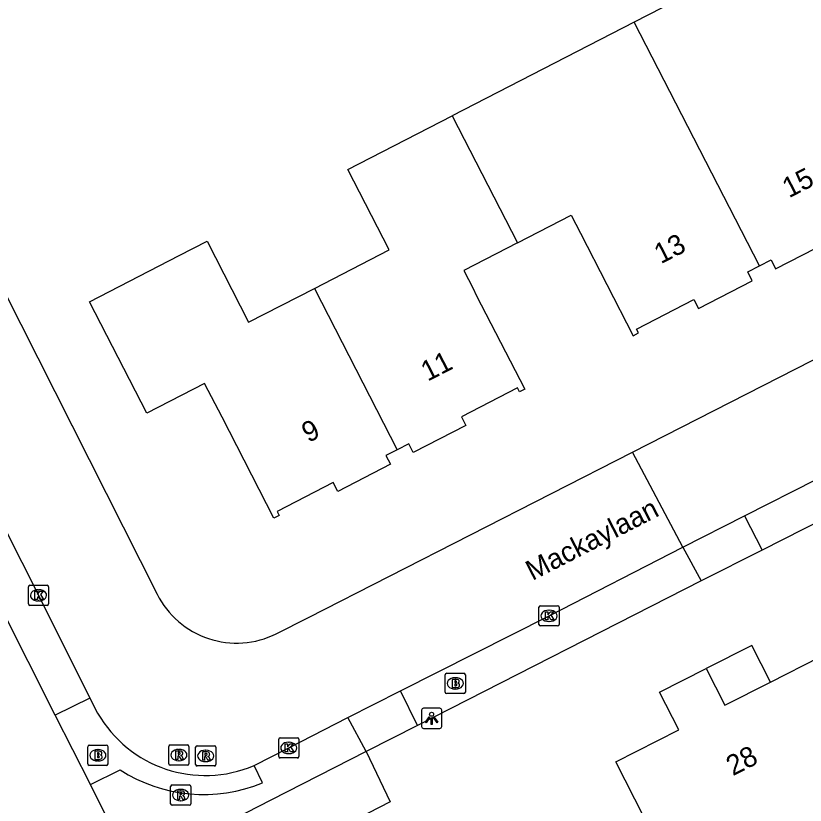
# Model space of a CAD drawing. Extents: x 162722 to 165099, y 384721 to 386283.
# Drawn here: x 163831.42 to 163870.52, y 385075.21 to 385114.29 of the extents above; entities that cross this region are included whole.
import ezdxf

# ---------------------------------------------------------------- set-up
doc = ezdxf.new("R2010")
doc.units = 0
for name, color, linetype in [('IMGEO_Brandkraan', 7, 'Continuous'), ('IMGEO_Kolk', 7, 'Continuous'), ('IMGEO_Lichtpunt', 7, 'Continuous'), ('IMGEO_Openbare_ruimte_label', 7, 'Continuous'), ('IMGEO_Pand', 7, 'Continuous'), ('IMGEO_Pand_nummerreeks', 7, 'Continuous'), ('IMGEO_Pand_overbouw', 7, 'Continuous'), ('IMGEO_Parkeervlak_open', 7, 'Continuous'), ('IMGEO_Rijbaan_lokaal_open', 7, 'Continuous'), ('IMGEO_Rioolput', 7, 'Continuous'), ('IMGEO_Voetpad_open', 7, 'Continuous')]:
    doc.layers.add(name, color=color, linetype=linetype)

msp = doc.modelspace()

# ---------------------------------------------------------------- linework, layer by layer
at = {"layer": 'IMGEO_Brandkraan'}
for p, q in [((163852.761, 385081.738), (163853.613, 385081.738)), ((163852.686, 385080.812), (163852.686, 385081.664)), ((163853.174, 385081.518), (163853.199, 385081.518)), ((163853.687, 385081.664), (163853.687, 385080.812)), ((163853.197, 385080.958), (163853.172, 385080.958)), ((163853.613, 385080.738), (163852.761, 385080.738)), ((163834.985, 385077.252), (163834.985, 385078.104)), ((163835.06, 385078.178), (163835.912, 385078.178)), ((163835.473, 385077.958), (163835.498, 385077.958)), ((163835.986, 385078.104), (163835.986, 385077.252)), ((163835.912, 385077.178), (163835.06, 385077.178)), ((163835.496, 385077.398), (163835.471, 385077.398))]:
    msp.add_line(p, q, dxfattribs=at)
for points in [[(163852.761, 385081.738), (163853.613, 385081.738)], [(163852.686, 385080.812), (163852.686, 385081.664)], [(163853.034, 385081.438), (163853.034, 385081.038), (163853.247, 385081.038)], [(163853.265, 385081.438), (163853.034, 385081.438)], [(163853.213, 385081.357), (163853.159, 385081.357), (163853.159, 385081.281)], [(163853.687, 385081.664), (163853.687, 385080.812)], [(163853.159, 385081.281), (163853.212, 385081.281)], [(163853.221, 385081.205), (163853.159, 385081.205), (163853.159, 385081.124)], [(163853.159, 385081.124), (163853.221, 385081.124)], [(163853.613, 385080.738), (163852.761, 385080.738)], [(163834.985, 385077.252), (163834.985, 385078.104)], [(163835.06, 385078.178), (163835.912, 385078.178)], [(163835.333, 385077.878), (163835.333, 385077.478), (163835.546, 385077.478)], [(163835.564, 385077.878), (163835.333, 385077.878)], [(163835.512, 385077.797), (163835.458, 385077.797), (163835.458, 385077.721)], [(163835.986, 385078.104), (163835.986, 385077.252)], [(163835.458, 385077.721), (163835.511, 385077.721)], [(163835.52, 385077.645), (163835.458, 385077.645), (163835.458, 385077.564)], [(163835.458, 385077.564), (163835.52, 385077.564)], [(163835.912, 385077.178), (163835.06, 385077.178)]]:
    msp.add_lwpolyline(points, dxfattribs=at)
for centre, radius, start, end in [((163852.763, 385081.662), 0.0765, 91.552, 178.448), ((163852.763, 385081.662), 0.0765, 91.552, 178.448), ((163853.611, 385081.662), 0.0765, 1.552, 88.448), ((163853.611, 385081.662), 0.0765, 1.552, 88.448), ((163853.214, 385081.319), 0.0379, 267.8285, 90.9355), ((163853.269, 385081.293), 0.145, 59.4692, 91.5367), ((163853.294, 385081.34), 0.0922, 285.5137, 58.1501), ((163853.222, 385081.164), 0.0404, 269.8759, 90.5077), ((163853.253, 385081.289), 0.251, 268.6676, 293.5347), ((163853.299, 385081.148), 0.105, 301.3115, 78.989), ((163852.763, 385080.814), 0.0765, 181.552, 268.448), ((163852.763, 385080.814), 0.0765, 181.552, 268.448), ((163853.611, 385080.814), 0.0765, 271.552, 358.448), ((163853.611, 385080.814), 0.0765, 271.552, 358.448), ((163835.062, 385078.102), 0.0765, 91.552, 178.448), ((163835.062, 385078.102), 0.0765, 91.552, 178.448), ((163835.513, 385077.759), 0.0379, 267.8285, 90.9355), ((163835.568, 385077.733), 0.145, 59.4692, 91.5367), ((163835.593, 385077.78), 0.0922, 285.5137, 58.1501), ((163835.91, 385078.102), 0.0765, 1.552, 88.448), ((163835.91, 385078.102), 0.0765, 1.552, 88.448), ((163835.521, 385077.604), 0.0404, 269.8759, 90.5077), ((163835.552, 385077.729), 0.251, 268.6676, 293.5347), ((163835.598, 385077.588), 0.105, 301.3115, 78.989), ((163835.062, 385077.254), 0.0765, 181.552, 268.448), ((163835.062, 385077.254), 0.0765, 181.552, 268.448), ((163835.91, 385077.254), 0.0765, 271.552, 358.448), ((163835.91, 385077.254), 0.0765, 271.552, 358.448)]:
    msp.add_arc(centre, radius, start, end, dxfattribs=at)
for centre, major_axis, ratio, start_param, end_param in [((163853.173, 385081.238), (-0.387, 0.002), 0.722429, 4.712389, 7.853982), ((163853.198, 385081.238), (-0.39, 0.002), 0.717154, 1.570796, 4.712389), ((163835.472, 385077.678), (-0.387, 0.002), 0.722429, 4.712389, 7.853982), ((163835.497, 385077.678), (-0.39, 0.002), 0.717154, 1.570796, 4.712389)]:
    msp.add_ellipse(centre, major_axis=major_axis, ratio=ratio, start_param=start_param, end_param=end_param, dxfattribs=at)
at = {"layer": 'IMGEO_Kolk'}
for p, q in [((163832.043, 385085.172), (163832.043, 385086.024)), ((163832.118, 385086.098), (163832.97, 385086.098)), ((163833.044, 385086.024), (163833.044, 385085.172)), ((163832.531, 385085.878), (163832.556, 385085.878)), ((163832.554, 385085.318), (163832.529, 385085.318)), ((163832.97, 385085.098), (163832.118, 385085.098)), ((163857.33, 385084.156), (163857.33, 385085.008)), ((163857.405, 385085.082), (163858.257, 385085.082)), ((163857.818, 385084.862), (163857.843, 385084.862)), ((163858.331, 385085.008), (163858.331, 385084.156)), ((163858.257, 385084.082), (163857.405, 385084.082)), ((163857.841, 385084.302), (163857.816, 385084.302)), ((163844.44, 385077.619), (163844.44, 385078.471)), ((163844.515, 385078.545), (163845.367, 385078.545)), ((163844.928, 385078.325), (163844.953, 385078.325)), ((163845.441, 385078.471), (163845.441, 385077.619)), ((163845.367, 385077.545), (163844.515, 385077.545)), ((163844.951, 385077.765), (163844.926, 385077.765))]:
    msp.add_line(p, q, dxfattribs=at)
for points in [[(163832.043, 385085.172), (163832.043, 385086.024)], [(163832.118, 385086.098), (163832.97, 385086.098)], [(163833.044, 385086.024), (163833.044, 385085.172)], [(163832.364, 385085.798), (163832.487, 385085.798), (163832.487, 385085.647), (163832.617, 385085.798), (163832.781, 385085.798), (163832.635, 385085.647), (163832.788, 385085.398), (163832.636, 385085.398), (163832.551, 385085.562), (163832.487, 385085.495), (163832.487, 385085.398), (163832.364, 385085.398), (163832.364, 385085.798)], [(163832.97, 385085.098), (163832.118, 385085.098)], [(163857.33, 385084.156), (163857.33, 385085.008)], [(163857.405, 385085.082), (163858.257, 385085.082)], [(163858.331, 385085.008), (163858.331, 385084.156)], [(163857.651, 385084.782), (163857.774, 385084.782), (163857.774, 385084.631), (163857.904, 385084.782), (163858.068, 385084.782), (163857.922, 385084.631), (163858.075, 385084.382), (163857.923, 385084.382), (163857.838, 385084.546), (163857.774, 385084.479), (163857.774, 385084.382), (163857.651, 385084.382), (163857.651, 385084.782)], [(163858.257, 385084.082), (163857.405, 385084.082)], [(163844.44, 385077.619), (163844.44, 385078.471)], [(163844.515, 385078.545), (163845.367, 385078.545)], [(163844.761, 385078.245), (163844.884, 385078.245), (163844.884, 385078.094), (163845.014, 385078.245), (163845.178, 385078.245), (163845.032, 385078.094), (163845.185, 385077.845), (163845.033, 385077.845), (163844.948, 385078.009), (163844.884, 385077.942), (163844.884, 385077.845), (163844.761, 385077.845), (163844.761, 385078.245)], [(163845.441, 385078.471), (163845.441, 385077.619)], [(163845.367, 385077.545), (163844.515, 385077.545)]]:
    msp.add_lwpolyline(points, dxfattribs=at)
for centre, start, end in [((163832.12, 385086.022), 91.552, 178.448), ((163832.12, 385086.022), 91.552, 178.448), ((163832.968, 385086.022), 1.552, 88.448), ((163832.968, 385086.022), 1.552, 88.448), ((163832.12, 385085.174), 181.552, 268.448), ((163832.12, 385085.174), 181.552, 268.448), ((163832.968, 385085.174), 271.552, 358.448), ((163832.968, 385085.174), 271.552, 358.448), ((163857.407, 385085.006), 91.552, 178.448), ((163857.407, 385085.006), 91.552, 178.448), ((163858.255, 385085.006), 1.552, 88.448), ((163858.255, 385085.006), 1.552, 88.448), ((163857.407, 385084.158), 181.552, 268.448), ((163857.407, 385084.158), 181.552, 268.448), ((163858.255, 385084.158), 271.552, 358.448), ((163858.255, 385084.158), 271.552, 358.448), ((163844.517, 385078.469), 91.552, 178.448), ((163844.517, 385078.469), 91.552, 178.448), ((163845.365, 385078.469), 1.552, 88.448), ((163845.365, 385078.469), 1.552, 88.448), ((163844.517, 385077.621), 181.552, 268.448), ((163844.517, 385077.621), 181.552, 268.448), ((163845.365, 385077.621), 271.552, 358.448), ((163845.365, 385077.621), 271.552, 358.448)]:
    msp.add_arc(centre, 0.0765, start, end, dxfattribs=at)
for centre, major_axis, ratio, start_param, end_param in [((163832.53, 385085.598), (-0.387, 0.002), 0.722429, 4.712389, 7.853982), ((163832.555, 385085.598), (-0.39, 0.002), 0.717154, 1.570796, 4.712389), ((163857.817, 385084.582), (-0.387, 0.002), 0.722429, 4.712389, 7.853982), ((163857.842, 385084.582), (-0.39, 0.002), 0.717154, 1.570796, 4.712389), ((163844.927, 385078.045), (-0.387, 0.002), 0.722429, 4.712389, 7.853982), ((163844.952, 385078.045), (-0.39, 0.002), 0.717154, 1.570796, 4.712389)]:
    msp.add_ellipse(centre, major_axis=major_axis, ratio=ratio, start_param=start_param, end_param=end_param, dxfattribs=at)
at = {"layer": 'IMGEO_Lichtpunt'}
for p, q in [((163851.518, 385079.911), (163851.518, 385079.104)), ((163851.518, 385079.911), (163851.518, 385079.104)), ((163852.42, 385080.006), (163851.612, 385080.006)), ((163852.42, 385080.006), (163851.612, 385080.006)), ((163852.514, 385079.104), (163852.514, 385079.911)), ((163852.514, 385079.104), (163852.514, 385079.911)), ((163851.612, 385079.01), (163852.42, 385079.01)), ((163851.612, 385079.01), (163852.42, 385079.01))]:
    msp.add_line(p, q, dxfattribs=at)
for points in [[(163851.892, 385079.575), (163851.931, 385079.547), (163851.743, 385079.285), (163851.705, 385079.312), (163851.892, 385079.575)], [(163851.994, 385079.527), (163852.041, 385079.527), (163852.041, 385079.205), (163851.994, 385079.205), (163851.994, 385079.527)], [(163852.104, 385079.547), (163852.142, 385079.574), (163852.329, 385079.312), (163852.29, 385079.284), (163852.104, 385079.547)]]:
    msp.add_lwpolyline(points, dxfattribs=at)
msp.add_circle((163852.017, 385079.709), 0.0994, dxfattribs=at)
for centre, start, end in [((163851.612, 385079.911), 90, 180), ((163851.612, 385079.911), 90, 180), ((163852.42, 385079.911), 0, 90), ((163852.42, 385079.911), 0, 90), ((163851.612, 385079.104), 180, 270), ((163851.612, 385079.104), 180, 270), ((163852.42, 385079.104), 270, 0), ((163852.42, 385079.104), 270, 360)]:
    msp.add_arc(centre, 0.0946, start, end, dxfattribs=at)
at = {"layer": 'IMGEO_Pand'}
for points in [[(163868.247, 385101.909), (163868.825, 385102.207), (163869.054, 385101.764), (163871.718, 385103.133), (163871.489, 385103.576), (163874.329, 385105.037), (163874.429, 385104.841), (163874.695, 385104.977), (163872.125, 385109.975), (163871.668, 385110.865), (163876.027, 385113.106), (163872.753, 385119.473), (163868.307, 385117.187), (163862.048, 385113.969)], [(163862.048, 385113.969), (163853.034, 385109.334)], [(163868.247, 385101.909), (163862.048, 385113.969)], [(163846.207, 385100.793), (163849.906, 385102.695), (163847.86, 385106.674), (163853.034, 385109.334)], [(163853.034, 385109.334), (163856.27, 385103.045)], [(163856.27, 385103.045), (163858.932, 385104.414), (163859.39, 385103.523), (163861.999, 385098.449), (163862.266, 385098.586), (163862.166, 385098.782), (163865.007, 385100.244), (163865.236, 385099.801), (163867.9, 385101.17), (163867.671, 385101.613), (163868.247, 385101.909)], [(163850.315, 385092.808), (163849.752, 385092.518), (163849.976, 385092.084), (163847.37, 385090.744), (163847.146, 385091.178), (163844.366, 385089.748), (163844.464, 385089.556), (163844.203, 385089.422), (163841.635, 385094.415), (163840.772, 385096.092), (163837.904, 385094.617), (163835.07, 385100.128), (163839.517, 385102.415), (163840.894, 385103.123), (163842.953, 385099.12), (163846.207, 385100.793)], [(163856.27, 385103.045), (163853.607, 385101.675), (163854.065, 385100.785), (163854.229, 385100.465), (163856.624, 385095.809), (163856.364, 385095.676), (163856.266, 385095.868), (163853.487, 385094.439), (163853.711, 385094.005), (163851.105, 385092.665), (163850.881, 385093.099), (163850.315, 385092.808)], [(163846.207, 385100.793), (163850.315, 385092.808)], [(163862.538, 385074.592), (163861.139, 385077.348), (163864.257, 385078.931), (163863.307, 385080.802), (163865.619, 385081.976), (163866.538, 385080.166), (163868.8, 385081.297), (163871.258, 385082.545)]]:
    msp.add_lwpolyline(points, dxfattribs=at)
at = {"layer": 'IMGEO_Pand_overbouw'}
msp.add_lwpolyline([(163867.874, 385083.121), (163865.619, 385081.976), (163866.538, 385080.166), (163868.8, 385081.297)], close=True, dxfattribs=at)
at = {"layer": 'IMGEO_Parkeervlak_open'}
msp.add_lwpolyline([(163848.766, 385077.861), (163849.958, 385075.379), (163837.903, 385069.162), (163820.495, 385060.348), (163808.904, 385054.472)], dxfattribs=at)
at = {"layer": 'IMGEO_Rijbaan_lokaal_open'}
for points in [[(163789.008, 385183.038), (163818.416, 385125.146), (163829.972, 385102.357), (163838.425, 385085.655)], [(163861.973, 385092.689), (163879.735, 385101.752)], [(163828.368, 385093.833), (163832.544, 385085.598), (163835.093, 385080.507)], [(163867.517, 385089.529), (163871.092, 385091.351), (163874.733, 385093.213)], [(163844.323, 385083.699), (163845.913, 385084.495), (163861.973, 385092.689)], [(163864.465, 385087.985), (163861.973, 385092.689)], [(163864.465, 385087.985), (163867.517, 385089.529)], [(163850.467, 385080.873), (163857.831, 385084.582), (163864.465, 385087.985)], [(163847.873, 385079.556), (163850.467, 385080.873)], [(163835.093, 385080.507), (163835.473, 385079.771)], [(163843.22, 385077.171), (163844.941, 385078.045), (163847.873, 385079.556)]]:
    msp.add_lwpolyline(points, dxfattribs=at)
for centre, radius, start, end in [((163842.35, 385087.621), 4.39, 206.5993, 296.7058), ((163840.809, 385082.827), 6.149, 209.8052, 293.0899)]:
    msp.add_arc(centre, radius, start, end, dxfattribs=at)
at = {"layer": 'IMGEO_Rioolput'}
for p, q in [((163839.071, 385078.19), (163839.923, 385078.19)), ((163838.996, 385077.264), (163838.996, 385078.116)), ((163839.484, 385077.97), (163839.509, 385077.97)), ((163839.997, 385078.116), (163839.997, 385077.264)), ((163840.326, 385077.223), (163840.326, 385078.075)), ((163840.401, 385078.149), (163841.253, 385078.149)), ((163840.814, 385077.929), (163840.839, 385077.929)), ((163841.327, 385078.075), (163841.327, 385077.223)), ((163839.507, 385077.41), (163839.482, 385077.41)), ((163839.923, 385077.19), (163839.071, 385077.19)), ((163841.253, 385077.149), (163840.401, 385077.149)), ((163840.837, 385077.369), (163840.812, 385077.369)), ((163839.086, 385075.283), (163839.086, 385076.135)), ((163839.161, 385076.209), (163840.013, 385076.209)), ((163839.574, 385075.989), (163839.599, 385075.989)), ((163840.087, 385076.135), (163840.087, 385075.283)), ((163840.013, 385075.209), (163839.161, 385075.209)), ((163839.597, 385075.429), (163839.572, 385075.429))]:
    msp.add_line(p, q, dxfattribs=at)
for points in [[(163839.071, 385078.19), (163839.923, 385078.19)], [(163838.996, 385077.264), (163838.996, 385078.116)], [(163839.585, 385077.888), (163839.333, 385077.89), (163839.333, 385077.49)], [(163839.511, 385077.809), (163839.457, 385077.809), (163839.457, 385077.728)], [(163839.997, 385078.116), (163839.997, 385077.264)], [(163840.326, 385077.223), (163840.326, 385078.075)], [(163840.401, 385078.149), (163841.253, 385078.149)], [(163840.915, 385077.847), (163840.663, 385077.849), (163840.663, 385077.449)], [(163841.327, 385078.075), (163841.327, 385077.223)], [(163839.333, 385077.49), (163839.457, 385077.49), (163839.457, 385077.652), (163839.468, 385077.652)], [(163839.457, 385077.728), (163839.509, 385077.728)], [(163839.515, 385077.623), (163839.586, 385077.49), (163839.726, 385077.49), (163839.661, 385077.616)], [(163840.663, 385077.449), (163840.787, 385077.449), (163840.787, 385077.611), (163840.798, 385077.611)], [(163840.841, 385077.768), (163840.787, 385077.768), (163840.787, 385077.687)], [(163840.787, 385077.687), (163840.839, 385077.687)], [(163840.845, 385077.582), (163840.916, 385077.449), (163841.056, 385077.449), (163840.991, 385077.575)], [(163839.923, 385077.19), (163839.071, 385077.19)], [(163841.253, 385077.149), (163840.401, 385077.149)], [(163839.086, 385075.283), (163839.086, 385076.135)], [(163839.161, 385076.209), (163840.013, 385076.209)], [(163839.675, 385075.907), (163839.423, 385075.909), (163839.423, 385075.509)], [(163840.087, 385076.135), (163840.087, 385075.283)], [(163839.423, 385075.509), (163839.547, 385075.509), (163839.547, 385075.671), (163839.558, 385075.671)], [(163839.601, 385075.828), (163839.547, 385075.828), (163839.547, 385075.747)], [(163839.547, 385075.747), (163839.599, 385075.747)], [(163839.605, 385075.642), (163839.676, 385075.509), (163839.816, 385075.509), (163839.751, 385075.635)], [(163840.013, 385075.209), (163839.161, 385075.209)]]:
    msp.add_lwpolyline(points, dxfattribs=at)
for centre, radius, start, end in [((163839.073, 385078.114), 0.0765, 91.552, 178.448), ((163839.073, 385078.114), 0.0765, 91.552, 178.448), ((163839.921, 385078.114), 0.0765, 1.552, 88.448), ((163839.921, 385078.114), 0.0765, 1.552, 88.448), ((163839.517, 385077.713), 0.0964, 77.0061, 93.1865), ((163839.531, 385077.77), 0.0378, 276.6634, 79.6772), ((163839.584, 385077.778), 0.109, 350.3612, 89.416), ((163840.403, 385078.073), 0.0765, 91.552, 178.448), ((163840.403, 385078.073), 0.0765, 91.552, 178.448), ((163840.914, 385077.737), 0.109, 350.3612, 89.416), ((163841.251, 385078.073), 0.0765, 1.552, 88.448), ((163841.251, 385078.073), 0.0765, 1.552, 88.448), ((163839.467, 385077.599), 0.0533, 26.0293, 88.6989), ((163839.493, 385077.917), 0.19, 274.7715, 282.9687), ((163839.582, 385077.778), 0.112, 277.5842, 350.9817), ((163839.566, 385077.563), 0.108, 29.5134, 73.7905), ((163840.797, 385077.558), 0.0533, 26.0293, 88.6989), ((163840.823, 385077.876), 0.19, 274.7715, 282.9687), ((163840.847, 385077.672), 0.0964, 77.0061, 93.1865), ((163840.861, 385077.729), 0.0378, 276.6634, 79.6772), ((163840.912, 385077.737), 0.112, 277.5842, 350.9817), ((163840.896, 385077.522), 0.108, 29.5134, 73.7905), ((163839.073, 385077.266), 0.0765, 181.552, 268.448), ((163839.073, 385077.266), 0.0765, 181.552, 268.448), ((163839.921, 385077.266), 0.0765, 271.552, 358.448), ((163839.921, 385077.266), 0.0765, 271.552, 358.448), ((163840.403, 385077.225), 0.0765, 181.552, 268.448), ((163840.403, 385077.225), 0.0765, 181.552, 268.448), ((163841.251, 385077.225), 0.0765, 271.552, 358.448), ((163841.251, 385077.225), 0.0765, 271.552, 358.448), ((163839.163, 385076.133), 0.0765, 91.552, 178.448), ((163839.163, 385076.133), 0.0765, 91.552, 178.448), ((163839.674, 385075.797), 0.109, 350.3612, 89.416), ((163840.011, 385076.133), 0.0765, 1.552, 88.448), ((163840.011, 385076.133), 0.0765, 1.552, 88.448), ((163839.557, 385075.618), 0.0533, 26.0293, 88.6989), ((163839.583, 385075.936), 0.19, 274.7715, 282.9687), ((163839.607, 385075.732), 0.0964, 77.0061, 93.1865), ((163839.621, 385075.789), 0.0378, 276.6634, 79.6772), ((163839.672, 385075.797), 0.112, 277.5842, 350.9817), ((163839.656, 385075.582), 0.108, 29.5134, 73.7905), ((163839.163, 385075.285), 0.0765, 181.552, 268.448), ((163839.163, 385075.285), 0.0765, 181.552, 268.448), ((163840.011, 385075.285), 0.0765, 271.552, 358.448), ((163840.011, 385075.285), 0.0765, 271.552, 358.448)]:
    msp.add_arc(centre, radius, start, end, dxfattribs=at)
for centre, major_axis, ratio, start_param, end_param in [((163839.483, 385077.69), (-0.387, 0.002), 0.722429, 4.712389, 7.853982), ((163839.508, 385077.69), (-0.39, 0.002), 0.717154, 1.570796, 4.712389), ((163840.813, 385077.649), (-0.387, 0.002), 0.722429, 4.712389, 7.853982), ((163840.838, 385077.649), (-0.39, 0.002), 0.717154, 1.570796, 4.712389), ((163839.573, 385075.709), (-0.387, 0.002), 0.722429, 4.712389, 7.853982), ((163839.598, 385075.709), (-0.39, 0.002), 0.717154, 1.570796, 4.712389)]:
    msp.add_ellipse(centre, major_axis=major_axis, ratio=ratio, start_param=start_param, end_param=end_param, dxfattribs=at)
at = {"layer": 'IMGEO_Voetpad_open'}
for points in [[(163833.369, 385079.662), (163826.65, 385092.98)], [(163875.596, 385091.501), (163868.387, 385087.828)], [(163867.517, 385089.529), (163868.387, 385087.828)], [(163864.465, 385087.985), (163865.359, 385086.309)], [(163868.387, 385087.828), (163865.359, 385086.309)], [(163865.359, 385086.309), (163851.324, 385079.151)], [(163851.324, 385079.151), (163850.467, 385080.873)], [(163835.093, 385080.507), (163833.369, 385079.662)], [(163835.122, 385076.225), (163833.369, 385079.662)], [(163848.766, 385077.861), (163847.873, 385079.556)], [(163851.324, 385079.151), (163848.766, 385077.861)], [(163848.766, 385077.861), (163844.056, 385075.46), (163837.293, 385071.992), (163835.892, 385074.67)], [(163843.64, 385076.322), (163843.22, 385077.171)], [(163835.122, 385076.225), (163836.591, 385076.962)], [(163835.892, 385074.67), (163835.122, 385076.225)]]:
    msp.add_lwpolyline(points, dxfattribs=at)
msp.add_arc((163840.719, 385083.286), 7.552, 236.8663, 292.758, dxfattribs=at)

# ---------------------------------------------------------------- texts
at = {"layer": 'IMGEO_Openbare_ruimte_label'}
msp.add_text('Mackaylaan', height=1, rotation=27.2059, dxfattribs=at).set_placement((163857.006, 385086.303))
at = {"layer": 'IMGEO_Pand_nummerreeks'}
for s, rotation, p in [('15', 27.2098, (163869.716, 385105.249)), ('13', 27.2098, (163863.368, 385101.985)), ('11', 27.2155, (163851.815, 385096.168)), ('9', 27.2155, (163845.91, 385093.134)), ('28', 27.1868, (163866.935, 385076.637))]:
    msp.add_text(s, height=1, rotation=rotation, dxfattribs=at).set_placement(p)

doc.saveas('drawing.dxf')
